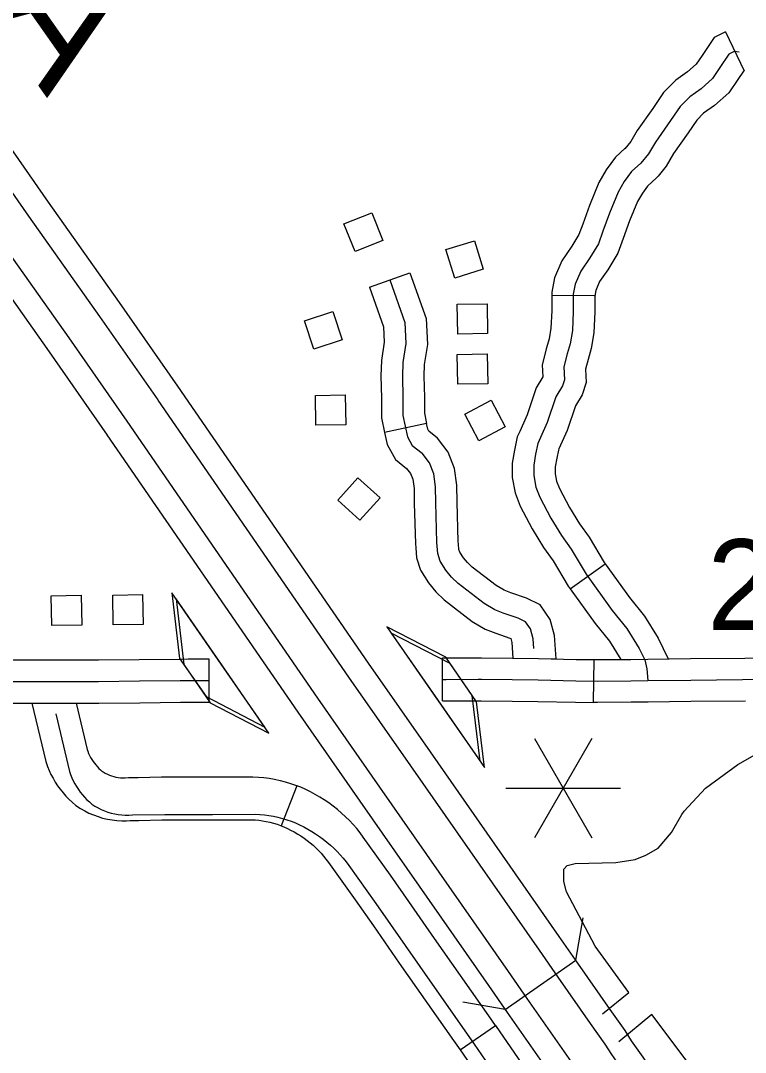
# Model space of a CAD drawing. Extents: x -19 to 366, y -4 to 359.
# Drawn here: x 158.436 to 158.915, y 174.738 to 175.42 of the extents above; entities that cross this region are included whole.
import ezdxf

# ---------------------------------------------------------------- set-up
doc = ezdxf.new("R2010")
doc.units = 0
for name, color, linetype in [('Level 19', 7, 'Continuous'), ('Level 26', 7, 'Continuous'), ('Level 31', 7, 'Continuous'), ('Level 32', 7, 'Continuous'), ('Level 35', 7, 'Continuous'), ('Level 38', 7, 'Continuous'), ('Level 39', 7, 'Continuous'), ('Level 42', 7, 'Continuous'), ('Level 45', 7, 'Continuous'), ('Level 48', 7, 'Continuous'), ('Level 56', 7, 'Continuous'), ('Level 60', 7, 'Continuous')]:
    doc.layers.add(name, color=color, linetype=linetype)

msp = doc.modelspace()

# ---------------------------------------------------------------- linework, layer by layer
at = {"layer": 'Level 19'}
msp.add_line((158.54036, 175.17806), (158.54027, 175.1782), dxfattribs=at)
for points in [[(158.54027, 175.1782), (158.50183, 175.23337), (158.45481, 175.29986), (158.40289, 175.37428)], [(158.38968, 175.36507), (158.44164, 175.2906), (158.48866, 175.22412), (158.52706, 175.169)], [(158.50686, 175.15493), (158.4685, 175.20997), (158.42149, 175.27645)], [(158.40832, 175.2672), (158.45533, 175.20072), (158.49365, 175.14572)], [(158.8047, 174.79665), (158.79232, 174.81434), (158.70729, 174.93625), (158.66633, 174.99492), (158.54036, 175.17806)], [(158.5271, 175.16894), (158.6531, 174.98576), (158.69408, 174.92704), (158.77912, 174.80512), (158.79151, 174.78742)], [(158.77134, 174.7733), (158.75894, 174.79102), (158.67389, 174.91295), (158.63286, 174.97173), (158.50681, 175.15499)], [(158.49355, 175.14586), (158.61963, 174.96256), (158.66069, 174.90374), (158.74574, 174.7818), (158.75815, 174.76407)], [(159.21899, 174.20315), (159.21234, 174.21276), (159.18451, 174.2522), (159.15183, 174.29925), (159.11271, 174.3558), (159.07987, 174.40303), (159.0509, 174.44439), (159.03247, 174.47046), (159.00569, 174.50926), (158.98019, 174.54557), (158.96392, 174.56933), (158.91719, 174.63637), (158.87712, 174.69324), (158.85593, 174.72289), (158.84794, 174.7344), (158.84028, 174.7453), (158.83597, 174.75202), (158.82618, 174.7659), (158.80472, 174.79663)], [(158.79152, 174.78741), (158.813, 174.75665), (158.82261, 174.74303), (158.82691, 174.73633), (158.83474, 174.72518), (158.84277, 174.71361), (158.86399, 174.68392), (158.904, 174.62713), (158.95067, 174.56018), (158.96696, 174.5364), (158.99247, 174.50006), (159.01927, 174.46124), (159.03773, 174.43512), (159.06667, 174.39382), (159.09948, 174.34662), (159.1386, 174.29008), (159.17133, 174.24297), (159.19914, 174.20354), (159.20576, 174.19399)], [(159.18551, 174.17997), (159.17896, 174.18943), (159.15115, 174.22885), (159.11837, 174.27606), (159.07925, 174.33259), (159.04648, 174.37973), (159.0176, 174.42095), (158.99909, 174.44714), (158.97227, 174.486), (158.94673, 174.52237), (158.93042, 174.54618), (158.88384, 174.613), (158.84391, 174.66967), (158.82264, 174.69944), (158.81455, 174.71109), (158.80647, 174.72261), (158.80218, 174.72928), (158.79285, 174.7425), (158.77134, 174.77331)], [(158.75814, 174.76409), (158.77968, 174.73325), (158.78883, 174.72029), (158.7931, 174.71363), (158.80135, 174.70187), (158.80948, 174.69016), (158.83078, 174.66035), (158.87066, 174.60376), (158.91717, 174.53703), (158.9335, 174.51319), (158.95905, 174.4768), (158.98589, 174.43792), (159.00443, 174.41169), (159.03328, 174.37051), (159.06602, 174.32342), (159.10514, 174.26688), (159.13797, 174.21962), (159.16576, 174.18021), (159.17228, 174.1708)]]:
    msp.add_lwpolyline(points, dxfattribs=at)
at = {"layer": 'Level 31'}
for p, q in [((158.70476, 175.1534), (158.67698, 175.14745)), ((158.6976, 175.07125), (158.6976, 175.07125)), ((158.56115, 174.96915), (158.56108, 174.99756)), ((158.7154, 174.97001), (158.71533, 174.99842)), ((158.81521, 174.96898), (158.81549, 174.99738)), ((158.9152, 174.99834), (158.9152, 174.99834)), ((158.61909, 174.9139), (158.60857, 174.88752)), ((158.60857, 174.88752), (158.60857, 174.88752)), ((158.72689, 174.73926), (158.75026, 174.75542))]:
    msp.add_line(p, q, dxfattribs=at)
for points in [[(158.71202, 175.14373), (158.70635, 175.14829), (158.70555, 175.14973), (158.70476, 175.1534)], [(158.67698, 175.14745), (158.67866, 175.13964), (158.68421, 175.12964), (158.69159, 175.12371)], [(158.7259, 175.07366), (158.72575, 175.07545), (158.72507, 175.10147), (158.72484, 175.1126), (158.72332, 175.12379), (158.71909, 175.13457), (158.71202, 175.14373)], [(158.77571, 175.00471), (158.77531, 175.01096), (158.77348, 175.01768), (158.77026, 175.0223), (158.76527, 175.02472), (158.7555, 175.02813), (158.7498, 175.03032), (158.74281, 175.03442), (158.7256, 175.04767), (158.72136, 175.05175), (158.71753, 175.05636), (158.71377, 175.06241), (158.71218, 175.06739), (158.71156, 175.07467), (158.71087, 175.10113), (158.71066, 175.1115), (158.70948, 175.12019), (158.70661, 175.1275), (158.7018, 175.13372)], [(158.69159, 175.12371), (158.69412, 175.12042), (158.69563, 175.11658), (158.69647, 175.11039), (158.69667, 175.1008), (158.69737, 175.07388), (158.6976, 175.07125)], [(158.6976, 175.07125), (158.69816, 175.0646), (158.70078, 175.05641), (158.70598, 175.04804), (158.71094, 175.04207), (158.71632, 175.03689), (158.73485, 175.02263), (158.74361, 175.01748), (158.75061, 175.01479), (158.75982, 175.01158), (158.76051, 175.01124), (158.76123, 175.00861), (158.76189, 174.99833), (158.77874, 174.99815), (158.79039, 174.99784)], [(158.79039, 174.99784), (158.7894, 175.0133), (158.78654, 175.02377), (158.7798, 175.03347), (158.77072, 175.03786), (158.76039, 175.04147), (158.75599, 175.04316), (158.75077, 175.04622), (158.73489, 175.05845), (158.73178, 175.06144), (158.72908, 175.06469), (158.72677, 175.06841), (158.7262, 175.07019), (158.7259, 175.07366)], [(158.46112, 174.99691), (158.44372, 174.99691), (158.40159, 174.99686), (158.36112, 174.99686)], [(158.56108, 174.99756), (158.5471, 174.99752), (158.54187, 174.9975), (158.51484, 174.99726), (158.48789, 174.9969), (158.46112, 174.99691)], [(158.71533, 174.99842), (158.71776, 174.99843), (158.73894, 174.99855), (158.74114, 174.99855), (158.76155, 174.99833), (158.77874, 174.99815), (158.80374, 174.9975), (158.81549, 174.99738)], [(158.81549, 174.99738), (158.81791, 174.99736), (158.83972, 174.9975), (158.85095, 174.99764), (158.87921, 174.99799), (158.9152, 174.99834)], [(158.9152, 174.99834), (158.93046, 174.9985), (158.96488, 174.99871)], [(158.48799, 174.9827), (158.44373, 174.98271), (158.4016, 174.98266), (158.35682, 174.98266), (158.32683, 174.98284), (158.31515, 174.98211), (158.27075, 174.9806)], [(158.515, 174.98306), (158.48799, 174.9827)], [(158.54196, 174.98329), (158.515, 174.98306)], [(158.54715, 174.98332), (158.54196, 174.98329)], [(158.56111, 174.98335), (158.54715, 174.98332)], [(158.71536, 174.98422), (158.71782, 174.98422), (158.73897, 174.98435)], [(158.73897, 174.98435), (158.74105, 174.98434)], [(158.74105, 174.98434), (158.7614, 174.98413)], [(158.7614, 174.98413), (158.77848, 174.98394)], [(158.77848, 174.98394), (158.80348, 174.98329), (158.81789, 174.98315), (158.83986, 174.9833), (158.85113, 174.98344)], [(158.85113, 174.98344), (158.87937, 174.98378), (158.93058, 174.98429), (158.98456, 174.98463), (158.99616, 174.98466), (159.00563, 174.98488), (159.01279, 174.98465), (159.03885, 174.98505), (159.04579, 174.98506), (159.05173, 174.98511), (159.10334, 174.98522)], [(158.36112, 174.96845), (158.40161, 174.96846), (158.44373, 174.96851), (158.46111, 174.9685)], [(158.44395, 174.96851), (158.45311, 174.92988), (158.4542, 174.92674), (158.45529, 174.92408), (158.45648, 174.92147), (158.45786, 174.91884), (158.45933, 174.91634), (158.4609, 174.91394), (158.4626, 174.91157), (158.46447, 174.90927), (158.46636, 174.90714), (158.4684, 174.90505), (158.47052, 174.90309), (158.47304, 174.90095), (158.47605, 174.89894), (158.47882, 174.89733), (158.48164, 174.89589), (158.4846, 174.8946), (158.48761, 174.8935), (158.49066, 174.89258), (158.49379, 174.89184), (158.49694, 174.8913), (158.5001, 174.89094), (158.50331, 174.89076), (158.50652, 174.89078), (158.50894, 174.89094), (158.5147, 174.89104)], [(158.46111, 174.9685), (158.48808, 174.96849), (158.51515, 174.96886), (158.54206, 174.96909), (158.5472, 174.96912), (158.56115, 174.96915)], [(158.47315, 174.9685), (158.48042, 174.93784), (158.48078, 174.9368), (158.48137, 174.93535), (158.48201, 174.93395), (158.48269, 174.93265), (158.48347, 174.93134), (158.48433, 174.93003), (158.48519, 174.92882), (158.48613, 174.92767), (158.48717, 174.92649), (158.48822, 174.92542), (158.48935, 174.92437), (158.49019, 174.92366), (158.4911, 174.92305), (158.49242, 174.92228), (158.49379, 174.92159), (158.49515, 174.92099), (158.49658, 174.92047), (158.49803, 174.92003), (158.49948, 174.91969), (158.50099, 174.91943), (158.50249, 174.91926), (158.50398, 174.91918), (158.5055, 174.91919), (158.50776, 174.91933), (158.51419, 174.91945)], [(158.7154, 174.97001), (158.71788, 174.97002), (158.739, 174.97014), (158.74096, 174.97014), (158.76125, 174.96992), (158.77822, 174.96974), (158.80323, 174.96909), (158.81521, 174.96898)], [(158.91549, 174.96994), (158.87953, 174.96958), (158.8513, 174.96923), (158.83999, 174.9691), (158.81786, 174.96895), (158.81521, 174.96898)], [(158.45975, 174.96138), (158.46877, 174.92335), (158.46949, 174.92126), (158.47033, 174.91921), (158.47125, 174.9172), (158.47227, 174.91524), (158.4734, 174.91333), (158.47461, 174.91148), (158.4759, 174.90969), (158.4773, 174.90796), (158.47877, 174.90631), (158.48031, 174.90472), (158.48194, 174.90322), (158.48361, 174.9018), (158.48557, 174.90049), (158.48762, 174.8993), (158.48971, 174.89823), (158.49187, 174.89729), (158.4941, 174.89648), (158.49634, 174.8958), (158.49863, 174.89526), (158.50097, 174.89485), (158.5033, 174.89459), (158.50564, 174.89446), (158.50801, 174.89448), (158.51035, 174.89463), (158.5317, 174.89501), (158.56327, 174.895), (158.59156, 174.89515), (158.59458, 174.89499), (158.59762, 174.8947), (158.60061, 174.8943), (158.60359, 174.89376), (158.60657, 174.89311), (158.60948, 174.89234), (158.6124, 174.89144), (158.61524, 174.89043), (158.61807, 174.8893), (158.62083, 174.88806), (158.62355, 174.88671), (158.6262, 174.88524), (158.62887, 174.88374), (158.63145, 174.88213), (158.63399, 174.88042), (158.63646, 174.87863), (158.63886, 174.87673), (158.64117, 174.87475), (158.64341, 174.87268), (158.64558, 174.87053), (158.64766, 174.8683), (158.64967, 174.86599), (158.65156, 174.86361), (158.65339, 174.86115), (158.6713, 174.83608), (158.70032, 174.79435), (158.73621, 174.74315), (158.75573, 174.71491)], [(158.51419, 174.91945), (158.52958, 174.91972), (158.56123, 174.91972), (158.5899, 174.91986), (158.59361, 174.91967), (158.59723, 174.91933), (158.60082, 174.91884), (158.60436, 174.91821), (158.60792, 174.91743), (158.61139, 174.91651), (158.61485, 174.91544), (158.61825, 174.91424), (158.61909, 174.9139)], [(158.69298, 174.83743), (158.68091, 174.85478), (158.66287, 174.88003), (158.66083, 174.88277), (158.65859, 174.88558), (158.65622, 174.88832), (158.65378, 174.89093), (158.65123, 174.89346), (158.64862, 174.89587), (158.64589, 174.89821), (158.64304, 174.90046), (158.64014, 174.90257), (158.63717, 174.90457), (158.63412, 174.90647), (158.63112, 174.90816), (158.62816, 174.9098), (158.62492, 174.91141), (158.62162, 174.91289), (158.61909, 174.9139)], [(158.5147, 174.89104), (158.52983, 174.89132), (158.5613, 174.89131), (158.58922, 174.89145), (158.59154, 174.89133), (158.594, 174.8911), (158.59641, 174.89077), (158.59882, 174.89034), (158.60122, 174.88981), (158.60357, 174.88919), (158.60594, 174.88846), (158.60823, 174.88765), (158.60856, 174.88752)], [(158.60857, 174.88752), (158.61053, 174.88673), (158.61275, 174.88573), (158.61494, 174.88464), (158.61727, 174.88335), (158.61963, 174.88202), (158.62174, 174.88071), (158.62384, 174.87929), (158.62588, 174.87781), (158.62783, 174.87627), (158.62972, 174.87465), (158.63159, 174.87293), (158.63338, 174.87115), (158.6351, 174.8693), (158.63675, 174.86741), (158.6383, 174.86546), (158.63991, 174.86329), (158.65769, 174.83841), (158.66965, 174.82121)], [(158.75026, 174.75542), (158.74587, 174.76177), (158.70997, 174.81299), (158.69298, 174.83743)], [(158.66965, 174.82121), (158.68668, 174.79673), (158.72255, 174.74554), (158.72689, 174.73926)], [(158.75026, 174.75542), (158.76539, 174.73354), (158.77511, 174.71969), (158.77957, 174.71297), (158.78684, 174.70275), (158.79635, 174.68874), (158.8072, 174.6741), (158.80757, 174.67356)], [(158.72689, 174.73926), (158.74208, 174.7173), (158.75165, 174.70366), (158.75616, 174.69687), (158.76351, 174.68654), (158.77317, 174.6723), (158.78414, 174.65751), (158.78428, 174.6573)]]:
    msp.add_lwpolyline(points, dxfattribs=at)
at = {"layer": 'Level 32'}
msp.add_line((158.66703, 175.24356), (158.69379, 175.25309), dxfattribs=at)
for points in [[(158.69379, 175.25309), (158.70453, 175.22296), (158.7053, 175.20562), (158.70326, 175.19244), (158.70297, 175.18468), (158.7033, 175.17058), (158.7033, 175.16022), (158.70476, 175.1534)], [(158.68041, 175.24833), (158.69043, 175.22019), (158.69105, 175.2064), (158.6891, 175.1938), (158.68876, 175.18478), (158.6891, 175.17041), (158.6891, 175.15872), (158.6921, 175.14469), (158.69528, 175.13897), (158.7018, 175.13372)], [(158.66703, 175.24356), (158.67634, 175.21743), (158.6768, 175.20718), (158.67493, 175.19516), (158.67455, 175.18488), (158.67489, 175.17025), (158.67489, 175.15721), (158.67698, 175.14745)]]:
    msp.add_lwpolyline(points, dxfattribs=at)
at = {"layer": 'Level 35'}
for points in [[(158.86677, 174.88297), (158.87347, 174.89502), (158.87507, 174.8972), (158.88921, 174.91226), (158.91055, 174.92801), (158.92012, 174.9335), (158.94533, 174.94439), (158.96351, 174.95648), (158.97237, 174.95911), (159.03283, 174.95887)], [(158.79553, 174.85067), (158.79558, 174.85883), (158.79781, 174.86114), (158.80291, 174.86256), (158.82981, 174.86324), (158.84266, 174.86518), (158.84981, 174.86797), (158.85788, 174.87267), (158.86677, 174.88297)], [(158.821, 174.76318), (158.83848, 174.77726), (158.81616, 174.80778), (158.79735, 174.84368), (158.79553, 174.85067)], [(158.94, 174.73904), (158.9189, 174.71423), (158.90167, 174.70272), (158.89941, 174.70173), (158.85364, 174.76276), (158.83187, 174.74453)]]:
    msp.add_lwpolyline(points, dxfattribs=at)
at = {"layer": 'Level 39'}
for p, q in [((158.80338, 174.79854), (158.80832, 174.82652)), ((158.75682, 174.76597), (158.80338, 174.79854)), ((158.75682, 174.76597), (158.72884, 174.77092))]:
    msp.add_line(p, q, dxfattribs=at)
at = {"layer": 'Level 42'}
for p, q in [((158.56711, 174.99714), (158.53643, 175.04157)), ((158.53643, 175.04157), (158.54157, 174.99814)), ((158.56989, 174.99311), (158.5392, 175.03754)), ((158.5392, 175.03754), (158.54434, 174.99411)), ((158.67859, 175.0189), (158.70941, 174.97456)), ((158.71745, 174.99884), (158.67859, 175.0189)), ((158.68147, 175.01478), (158.71229, 174.97044)), ((158.72033, 174.99471), (158.68147, 175.01478)), ((158.54157, 174.99814), (158.559, 174.97289)), ((158.54434, 174.99411), (158.56177, 174.96886)), ((158.5978, 174.9527), (158.56711, 174.99714)), ((158.60057, 174.94867), (158.56989, 174.99311)), ((158.73496, 174.97364), (158.71745, 174.99884)), ((158.73784, 174.96952), (158.72033, 174.99471)), ((158.559, 174.97289), (158.5978, 174.9527)), ((158.70941, 174.97456), (158.74024, 174.93023)), ((158.74024, 174.93023), (158.73496, 174.97364)), ((158.56177, 174.96886), (158.60057, 174.94867)), ((158.71229, 174.97044), (158.74311, 174.9261)), ((158.74311, 174.9261), (158.73784, 174.96952))]:
    msp.add_line(p, q, dxfattribs=at)
at = {"layer": 'Level 45'}
for p, q in [((158.78757, 175.23831), (158.81598, 175.23815)), ((158.7997, 175.04407), (158.82274, 175.06069))]:
    msp.add_line(p, q, dxfattribs=at)
for points in [[(158.90231, 175.4123), (158.89486, 175.40872), (158.88689, 175.39672), (158.88298, 175.39095), (158.87734, 175.38588), (158.86957, 175.38045), (158.8613, 175.3722), (158.85435, 175.36178), (158.84404, 175.34723), (158.83978, 175.33988), (158.83578, 175.33498)], [(158.90231, 175.4123), (158.91462, 175.38669), (158.9142, 175.38649), (158.91048, 175.38089), (158.90455, 175.37214), (158.89505, 175.3636), (158.88788, 175.35859), (158.88336, 175.35408), (158.87776, 175.34568), (158.86797, 175.33186), (158.86322, 175.32367), (158.85777, 175.317)], [(158.91134, 175.39899), (158.90803, 175.39929), (158.90453, 175.3976), (158.89868, 175.3888), (158.89376, 175.38155), (158.8862, 175.37474), (158.87872, 175.36952), (158.87233, 175.36314), (158.86605, 175.35373), (158.85601, 175.33955), (158.8515, 175.33177), (158.84643, 175.32557), (158.84027, 175.31999), (158.83547, 175.31339), (158.83146, 175.30643), (158.82565, 175.29249), (158.82138, 175.28052), (158.81834, 175.27213), (158.8127, 175.26288), (158.80666, 175.25414), (158.80307, 175.24561), (158.80178, 175.23892), (158.80172, 175.2276), (158.80117, 175.21494), (158.79972, 175.20621), (158.79781, 175.19957), (158.79544, 175.19081), (158.79595, 175.1824), (158.79456, 175.17834), (158.79018, 175.17097), (158.78451, 175.15408), (158.77833, 175.1402), (158.77688, 175.13325), (158.77566, 175.12597), (158.7756, 175.11899), (158.77701, 175.1114), (158.77958, 175.10463), (158.78698, 175.09089), (158.79395, 175.07931), (158.80028, 175.07042), (158.81025, 175.05373), (158.82754, 175.02976), (158.83722, 175.0178), (158.84538, 175.00474), (158.84902, 174.99708), (158.85037, 174.9912), (158.85113, 174.98344)], [(158.8361, 175.33538), (158.82965, 175.32953), (158.82354, 175.32114), (158.8187, 175.31273), (158.81239, 175.29761), (158.80802, 175.28532), (158.80548, 175.27832), (158.80078, 175.27062), (158.79413, 175.26101), (158.78941, 175.24975), (158.78758, 175.24032), (158.78757, 175.23831)], [(158.85777, 175.317), (158.85675, 175.31576), (158.85089, 175.31044), (158.8474, 175.30565), (158.84422, 175.30012), (158.8389, 175.28737), (158.83475, 175.27571), (158.83121, 175.26595), (158.82461, 175.25514), (158.81918, 175.24728), (158.81674, 175.24147), (158.81598, 175.23752), (158.81598, 175.23815)], [(158.78757, 175.23831), (158.78751, 175.22795), (158.78701, 175.21641), (158.78584, 175.20934), (158.78413, 175.20339), (158.78112, 175.19227), (158.7816, 175.18435), (158.7816, 175.18434), (158.7772, 175.17692), (158.77125, 175.15924), (158.76634, 175.1482)], [(158.81598, 175.23815), (158.81592, 175.22725), (158.81532, 175.21347), (158.8136, 175.20308), (158.81149, 175.19575), (158.80976, 175.18935), (158.8103, 175.18045), (158.80752, 175.17235), (158.80317, 175.16502), (158.79776, 175.14892), (158.7923, 175.13665)], [(158.76634, 175.1482), (158.76474, 175.14459), (158.76292, 175.13588), (158.76146, 175.12722), (158.76139, 175.11774), (158.76328, 175.10755), (158.76663, 175.09871), (158.77463, 175.08386), (158.78206, 175.07152), (158.78837, 175.06265), (158.79837, 175.04592), (158.7997, 175.04407)], [(158.7923, 175.13665), (158.79193, 175.13582), (158.79084, 175.13062), (158.78985, 175.12473), (158.78982, 175.12024), (158.79074, 175.11524), (158.79253, 175.11054), (158.79932, 175.09793), (158.80584, 175.08711), (158.81218, 175.07819), (158.82213, 175.06154), (158.82274, 175.06069)], [(158.82274, 175.06069), (158.83882, 175.03839), (158.84881, 175.02606), (158.85786, 175.01158), (158.8644, 174.99781)], [(158.7997, 175.04407), (158.81625, 175.02112), (158.82564, 175.00953), (158.83318, 174.99746)]]:
    msp.add_lwpolyline(points, dxfattribs=at)
at = {"layer": 'Level 48'}
for p, q in [((158.81406, 174.94508), (158.77618, 174.87947)), ((158.77618, 174.94508), (158.81406, 174.87947)), ((158.75724, 174.91228), (158.833, 174.91228))]:
    msp.add_line(p, q, dxfattribs=at)
at = {"layer": 'Level 56'}
for points in [[(158.66852, 175.29274), (158.67585, 175.27444), (158.65749, 175.26709), (158.65016, 175.28539)], [(158.73636, 175.27431), (158.74224, 175.25549), (158.72336, 175.2496), (158.71749, 175.26842)], [(158.72537, 175.21259), (158.72501, 175.2323), (158.74478, 175.23265), (158.74514, 175.21294)], [(158.64281, 175.22738), (158.64896, 175.20865), (158.63017, 175.20249), (158.62403, 175.22122)], [(158.72544, 175.17935), (158.72508, 175.19906), (158.74485, 175.19942), (158.74521, 175.17971)], [(158.63161, 175.15228), (158.63126, 175.17199), (158.65103, 175.17234), (158.65138, 175.15263)], [(158.7567, 175.1513), (158.73928, 175.14208), (158.73003, 175.15956), (158.74746, 175.16878)], [(158.65944, 175.11746), (158.67401, 175.10419), (158.6607, 175.08957), (158.64613, 175.10284)], [(158.45704, 175.01984), (158.45669, 175.03955), (158.47646, 175.03991), (158.47681, 175.0202)], [(158.49767, 175.02027), (158.49732, 175.03998), (158.51709, 175.04034), (158.51744, 175.02063)]]:
    msp.add_lwpolyline(points, close=True, dxfattribs=at)
at = {"layer": 'Level 60'}
for points in [[(161.45315, 2.05333), (161.23362, 10.67024), (161.01332, 19.28727), (160.79225, 27.90444), (160.57041, 36.52174), (160.34782, 45.13918), (160.12445, 53.75675), (159.90032, 62.37446), (159.67544, 70.99229), (159.44979, 79.61027), (159.22338, 88.22838), (158.99621, 96.84662), (158.76828, 105.46501), (158.5396, 114.08352), (158.31016, 122.70218), (158.07997, 131.32097), (157.84903, 139.93989), (157.61733, 148.55896), (157.38488, 157.17816), (157.15168, 165.7975), (156.91773, 174.41697), (156.68303, 183.03659), (156.51103, 189.33632)], [(0, 172.2839), (7.1335, 172.2883), (14.26699, 172.30153), (21.40046, 172.32356), (28.53389, 172.35442), (35.66729, 172.39408), (42.80062, 172.44256), (49.9339, 172.49986), (57.06709, 172.56597), (64.2002, 172.6409), (71.33321, 172.72464), (78.46611, 172.81719), (85.59889, 172.91856), (92.73155, 173.02874), (99.86406, 173.14774), (106.99641, 173.27555), (114.12861, 173.41217), (121.26063, 173.5576), (128.39246, 173.71185), (135.5241, 173.87492), (142.65553, 174.04679), (149.78674, 174.22748), (156.91773, 174.41697), (164.04847, 174.61528), (171.17897, 174.82241), (178.3092, 175.03834), (185.43916, 175.26308), (192.56884, 175.49664), (199.69822, 175.739), (206.8273, 175.99017), (213.95607, 176.25015), (221.0845, 176.51895), (228.2126, 176.79655), (235.34035, 177.08295), (242.46774, 177.37817), (249.59476, 177.68219), (256.7214, 177.99502), (263.84765, 178.31666), (270.97349, 178.6471), (278.09893, 178.98634), (285.22393, 179.33439), (292.3485, 179.69125), (299.47263, 180.05691), (306.59629, 180.43137), (313.71949, 180.81463), (320.84221, 181.2067), (327.96444, 181.60757), (335.08617, 182.01724), (342.20739, 182.4357)]]:
    msp.add_spline(points, degree=3, dxfattribs=at)

# ---------------------------------------------------------------- texts
at = {"layer": 'Level 26'}
msp.add_text('FCA', height=0.08, rotation=305.0896, dxfattribs=at).set_placement((158.33108, 175.54343))
at = {"layer": 'Level 38'}
msp.add_text('2', height=0.06, dxfattribs=at).set_placement((158.89024, 175.01687))

doc.saveas('drawing.dxf')
